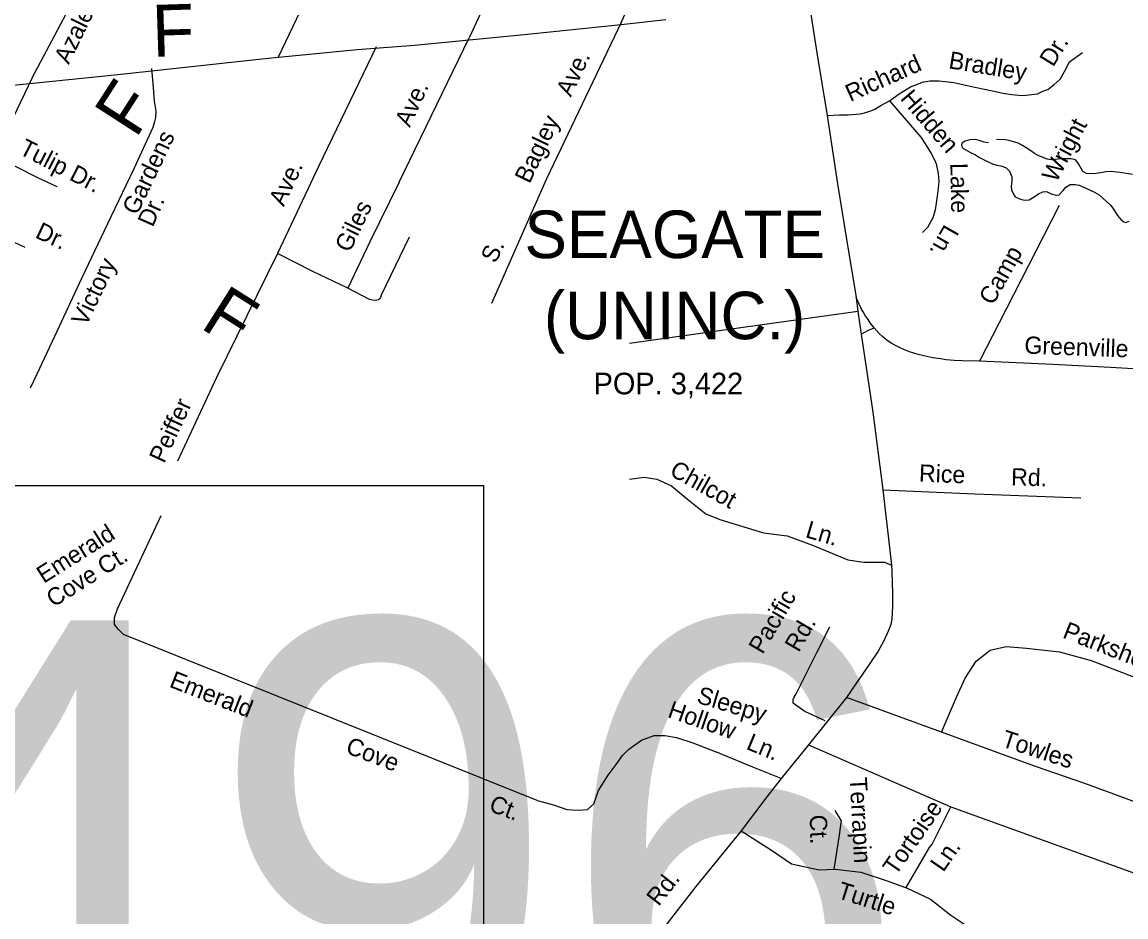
# Model space of a CAD drawing. Extents: x 1945482 to 2853149, y 66427 to 1015778.
# Drawn here: x 2348719 to 2352907, y 165994 to 169389 of the extents above; entities that cross this region are included whole.
import ezdxf

# ---------------------------------------------------------------- set-up
doc = ezdxf.new("R2010")
doc.units = 0
for name, color, linetype in [('Old_Level_10', 7, 'Continuous'), ('Old_Level_22', 7, 'Continuous'), ('Old_Level_28', 7, 'Continuous'), ('Old_Level_3', 7, 'Continuous'), ('Old_Level_35', 7, 'Continuous'), ('Old_Level_60', 7, 'Continuous'), ('Old_Level_9', 7, 'Continuous')]:
    doc.layers.add(name, color=color, linetype=linetype)

msp = doc.modelspace()

# ---------------------------------------------------------------- linework, layer by layer
at = {"layer": 'Old_Level_28'}
msp.add_lwpolyline([(2344712, 168758.9), (2345004.6, 168787.5), (2345758.8, 168858.9), (2346484.3, 168930.3), (2346936.4, 168973.1), (2347393.1, 169023.1), (2347976, 169082.6), (2348399.4, 169120.7), (2349082.2, 169189.8), (2349653.2, 169251.7), (2349991, 169285), (2350207.5, 169301.6), (2350623.8, 169342.1), (2350992.5, 169380.2), (2351161.4, 169399.2)], dxfattribs=at)
at = {"layer": 'Old_Level_3'}
msp.add_lwpolyline([(2350469.6, 164712.1), (2343633, 164712.1), (2343633, 167630.7), (2350469.6, 167630.7), (2350469.6, 164712.1)], dxfattribs=at)
at = {"layer": 'Old_Level_35'}
msp.add_line((2348757, 169177.1), (2348614.8, 168881.3), dxfattribs=at)
for points in [[(2350542.8, 170138.8), (2350550, 170072.8), (2350564, 169976.5), (2350576.5, 169888.5), (2350582.1, 169828.5), (2350587.7, 169786.6), (2350589.1, 169757.3), (2350587.7, 169730.8), (2350583.5, 169705.7), (2350577.9, 169683.3), (2350568.2, 169647), (2350555.6, 169612.1), (2350534.7, 169564.7), (2350490, 169486.5), (2350449.6, 169402.7), (2350415.4, 169330)], [(2350991.7, 169387.7), (2351181.6, 169797.3), (2351361.3, 170156.5)], [(2350089.5, 170090.1), (2349897.3, 169688.3), (2349690.3, 169256.1)], [(2351664.1, 169590.2), (2351687.7, 169549.1), (2351692.1, 169537.5), (2351694.4, 169527.4), (2351697, 169513.4), (2351705, 169459.9), (2351734.4, 169273), (2351772.9, 169034.7)], [(2348757, 169177.1), (2348886.4, 169420.9)], [(2350991.7, 169387.7), (2350709, 168794.2), (2350654.4, 168671.2), (2350499.6, 168321.9)], [(2350149.2, 168781.9), (2350415.4, 169330)], [(2350062.9, 169294.8), (2349844.8, 168844), (2349687.9, 168511.6), (2349456.5, 168040.3), (2349309.4, 167723.9)], [(2352010.2, 169090.4), (2352046.4, 169116.7), (2352072.6, 169133.2), (2352089, 169143), (2352105.5, 169149.6), (2352121.9, 169156.2), (2352138.3, 169162.7), (2352164.5, 169166), (2352197.4, 169166), (2352221.2, 169163.6), (2352254, 169160.3), (2352315.6, 169146.3), (2352364, 169135.6), (2352407.5, 169126.6), (2352440.3, 169120), (2352474, 169114.3), (2352512.6, 169110.2), (2352538.8, 169113.4), (2352571.7, 169116.7), (2352591.4, 169126.6), (2352611.1, 169133.2), (2352634, 169152.9), (2352657, 169172.6), (2352673.4, 169202.2), (2352693.1, 169238.3), (2352742.4, 169274.4)], [(2349209.9, 169213.1), (2349216.6, 169141.2), (2349220.7, 169089.5), (2349226.4, 169051.6), (2349225.4, 169027.6), (2349221.8, 169011.4), (2349214.8, 168989.1), (2349142.9, 168832.3), (2349056.2, 168650.7), (2348945.4, 168416.2), (2348842.1, 168196.2), (2348775.6, 168053.4), (2348749.7, 168000.2)], [(2351772.9, 169034.7), (2351819.8, 169037.9), (2351852.6, 169037.9), (2351898.6, 169041.2), (2351915, 169044.4), (2351934.7, 169051), (2351951.1, 169057.6), (2351976.6, 169073.2), (2352010.2, 169090.4)], [(2352010.2, 169090.4), (2352128.4, 168952.4), (2352148.1, 168922.9), (2352167.8, 168890), (2352180.1, 168866.2), (2352186.7, 168851.4), (2352194.1, 168814.4), (2352197.4, 168784.9), (2352194.1, 168758.6), (2352190.8, 168729), (2352187.5, 168702.7), (2352183.4, 168677.3), (2352174.4, 168646.9), (2352153.9, 168609.9), (2352135, 168591)], [(2351772.9, 169034.7), (2351812.2, 168775.9), (2351846.4, 168565.2), (2351883.4, 168344.5)], [(2348614.8, 168881.3), (2348777.9, 168799.8), (2348851.2, 168765.8)], [(2350149.2, 168781.9), (2350038.4, 168555.7), (2349955.1, 168380.1)], [(2352653.7, 168693), (2352592.4, 168574.7), (2352425.5, 168247.8), (2352351.2, 168102.7)], [(2348494, 168650.4), (2348657.1, 168568.9), (2348730.4, 168534.9)], [(2350187.6, 168573.4), (2350082.1, 168353.3), (2350078.5, 168344.9), (2350074.8, 168338.8), (2350071.1, 168334.8), (2350059, 168332.3), (2350049.1, 168333.9), (2350036.8, 168337.3), (2349955.1, 168380.1)], [(2349955.1, 168380.1), (2349822.6, 168443.1), (2349687.9, 168511.6)], [(2351883.4, 168344.5), (2351889.5, 168290.6), (2351902.7, 168205.1), (2351946.6, 167908.8), (2351972.8, 167703.7), (2351984.2, 167614.3)], [(2352976.6, 168071.7), (2352848.4, 168078.4), (2352629.7, 168089.8), (2352351.2, 168102.7), (2352285.1, 168104.4), (2352254.9, 168105.2), (2352224.9, 168107.9), (2352202.8, 168111), (2352174.4, 168115.7), (2352140.3, 168122.6), (2352118.1, 168127.6), (2352085.5, 168138.5), (2352067.2, 168145.6), (2352050.8, 168152.9), (2352032.7, 168162.3), (2352016.3, 168171.5), (2351999.7, 168183), (2351985.2, 168194.6), (2351970.9, 168207.8), (2351952, 168229), (2351937.1, 168248.5), (2351928.7, 168260.3), (2351917.9, 168275.9), (2351909.5, 168289.4), (2351901, 168305.1), (2351883.4, 168344.5)], [(2351889.5, 168290.6), (2351445.9, 168229), (2351023.8, 168170.3)], [(2351902.7, 168205.1), (2351930.3, 168220.3), (2351952, 168229)], [(2351024.1, 167654.5), (2351079.7, 167662.9), (2351126.9, 167654.5), (2351182.4, 167629.5), (2351243.5, 167579.5), (2351312.9, 167523.9), (2351365.7, 167501.7), (2351532.3, 167451.7), (2351621.1, 167440.6), (2351718.3, 167404.5), (2351851.6, 167348.9), (2351912.7, 167340.6), (2351990.4, 167340.6), (2352017.5, 167329.4)], [(2351984.2, 167614.3), (2352005.6, 167429), (2352017.5, 167329.4), (2352018.4, 167305.3), (2352020.1, 167263.5), (2352021.8, 167219.6), (2352021.7, 167173.6), (2352018.9, 167123.9), (2352018, 167117.4), (2352014.6, 167103.1), (2352005.4, 167078.8), (2351988.8, 167042), (2351966.4, 167003.1), (2351932.3, 166951.8), (2351885.2, 166882), (2351847.3, 166826.4), (2351702.3, 166647.1)], [(2351984.2, 167614.3), (2352333, 167599.8), (2352735.7, 167583.9)], [(2350673.6, 166436.5), (2349104.4, 167065.6), (2349085.6, 167084.4), (2349070.5, 167103.2), (2349070.5, 167129.6), (2349081.8, 167163.4), (2349247.3, 167517.3)], [(2351765.8, 166738.4), (2351689.2, 166774.1), (2351654.2, 166797.1), (2351644, 166804.7), (2351644, 166818.8), (2351647.8, 166827.7), (2351655.4, 166840.5), (2351734.5, 166997.5), (2351783, 167094.5)], [(2352206.7, 166694.6), (2352263.7, 166828.2), (2352297, 166900.4), (2352338.6, 166964.3), (2352391.4, 167006), (2352452.5, 167019.9), (2352530.2, 167014.3), (2352655.2, 167000.4), (2352774.6, 166967.1), (2353974.1, 166505.9), (2354018.5, 166461.4), (2354032.4, 166397.5), (2354032.4, 166375.3)], [(2353598.4, 166187.9), (2353585, 166193.1), (2353386.1, 166269.3), (2353160.7, 166348.3), (2352908.9, 166442.4), (2352750.7, 166500.1), (2352564, 166564.6), (2352206.7, 166694.6), (2351847.3, 166826.4)], [(2350673.6, 166436.5), (2350735, 166419.5), (2350786.1, 166402.4), (2350830.4, 166399), (2350864.5, 166402.4), (2350888.4, 166422.9), (2350905.4, 166474.1), (2350942.9, 166532), (2350973.6, 166573), (2350997.4, 166607.1), (2351021.3, 166631), (2351069, 166665.1), (2351116.7, 166682.1), (2351157.6, 166682.1), (2351201.9, 166675.3), (2351263.3, 166654.8), (2351354.6, 166618.8)], [(2351599.3, 166519.5), (2351491.6, 166562.7), (2351375.7, 166610.5), (2351354.6, 166618.8)], [(2351702.3, 166647.1), (2351599.3, 166519.5)], [(2351702.3, 166647.1), (2352243.1, 166411.9), (2352998.3, 166138.4)], [(2351599.3, 166519.5), (2351544.2, 166450.4), (2351447.2, 166320.5), (2351275.4, 166109.6), (2351121.4, 165911.5), (2351001.4, 165760.7), (2350892.6, 165624.1), (2350848.7, 165570.5)], [(2352172.1, 166270.7), (2352243.1, 166411.9)], [(2351800.1, 166175.6), (2351819.8, 166304.3), (2351823.6, 166334), (2351827.5, 166358.5), (2351804.3, 166398.5)], [(2351447.2, 166320.5), (2351562.8, 166248), (2351637.8, 166195.2), (2351743.3, 166173), (2351804.4, 166175.8), (2351901.6, 166164.6), (2352001.5, 166131.3), (2352076.5, 166103.5), (2352165.4, 166061.8), (2352243.1, 166000.7), (2352326.4, 165945.1), (2352415.3, 165906.2), (2352551.3, 165861.8), (2352684.6, 165850.7), (2352787.3, 165853.4), (2352851.2, 165761.7), (2352912.3, 165703.4), (2353003.9, 165650.6)], [(2352072.6, 166105.3), (2352162, 166257.1), (2352172.1, 166270.7)]]:
    msp.add_lwpolyline(points, dxfattribs=at)
at = {"layer": 'Old_Level_60'}
for points in [[(2352385.5, 168931.4), (2352369.2, 168933.7), (2352350, 168940), (2352334.7, 168943.1), (2352315, 168942.9), (2352296.7, 168938), (2352283.7, 168930), (2352282.5, 168920.4), (2352288.5, 168910.4), (2352317.2, 168894.7), (2352336.7, 168885.1), (2352351.7, 168875.3), (2352384.2, 168859), (2352400.2, 168851.5), (2352417.5, 168846.5), (2352437.2, 168842.2), (2352452, 168836.8), (2352465, 168823.1), (2352474, 168802), (2352474.5, 168785.6), (2352472, 168767), (2352472.2, 168753.3), (2352480.5, 168736.6), (2352486.7, 168726.8), (2352502.7, 168718.4), (2352520.7, 168713.2), (2352540, 168715.1), (2352558.7, 168725.6), (2352575.5, 168737.6), (2352591, 168744.7), (2352605.7, 168746.9), (2352623.7, 168738.1), (2352642.7, 168732.6), (2352653.5, 168734.3), (2352668.5, 168749.8), (2352678.7, 168762.3), (2352695.5, 168772.4), (2352714, 168773.6), (2352729.2, 168770), (2352749.2, 168762), (2352787.5, 168744.5), (2352805, 168733.3), (2352847.7, 168695.2), (2352857.7, 168683.4), (2352874.7, 168656), (2352887, 168640.8), (2352899.2, 168630.9), (2352905.2, 168628.6), (2352918.5, 168633.3)], [(2352932.3, 168810.5), (2352885, 168818.1), (2352847.8, 168822.2), (2352830.5, 168821.5), (2352811.8, 168817.6), (2352794, 168814.8), (2352778.5, 168813.3), (2352757.8, 168814.7), (2352743.5, 168821.9), (2352726, 168853.9), (2352716, 168866.3), (2352699.5, 168870.1), (2352682.3, 168870.8), (2352663.5, 168870), (2352622.8, 168866.2), (2352608, 168868.6), (2352573.8, 168882.6), (2352560.5, 168890.6), (2352546, 168901.1), (2352527.8, 168912.1), (2352514.3, 168921.3), (2352498.5, 168929.5), (2352467.3, 168939.1), (2352450.5, 168942.5), (2352415.5, 168943.4)]]:
    msp.add_lwpolyline(points, dxfattribs=at)

# ---------------------------------------------------------------- texts
at = {"layer": 'Old_Level_10'}
for s, rotation, p in [('Azalea', 64.0336, (2348896.6, 169226)), ('Dr.', 58.3938, (2352630.6, 169216)), ('Ave.', 64.526, (2350801.3, 169102.4)), ('Richard', 23.9655, (2351861, 169085.5)), ('Bradley', 350.7118, (2352231.5, 169214.2)), ('Ave.', 65.2669, (2350190.1, 168986.8)), ('Hidden', 310.5794, (2352047.8, 169097.9)), ('Bagley', 64.526, (2350644.4, 168773.2)), ('Wright', 62.0241, (2352642.6, 168777.1)), ('Gardens', 64.4765, (2349155.7, 168653.6)), ('Tulip Dr.', 332.7981, (2348703.7, 168891)), ('Ave.', 64.6157, (2349711.8, 168686.4)), ('Lake', 270.9628, (2352240.9, 168854)), ('Dr.', 66.09, (2349214.9, 168608.3)), ('Giles', 64.1868, (2349962, 168511.6)), ('Dr.', 335.1114, (2348765.4, 168572.9)), ('Ln.', 240.493, (2352219.1, 168625.2)), ('S.', 64.0916, (2350515.5, 168470.7)), ('Camp', 60.8053, (2352402.6, 168311.7)), ('Victory', 64.4764, (2348962.6, 168232)), ('Greenville', 357.8312, (2352520.6, 168131.7)), ('Peiffer', 65.1296, (2349258.2, 167711.8)), ('Chilcot', 330.7513, (2351171.5, 167672.4)), ('Rice', 357.8379, (2352120.8, 167645.7)), ('Rd.', 358.4699, (2352470.4, 167631.4)), ('Ln.', 343.6639, (2351687.5, 167435.5)), ('Emerald', 32.2331, (2348801.4, 167257.7)), ('Cove Ct.', 32.2331, (2348838.1, 167167.2)), ('Pacific ', 59.7861, (2351528.2, 166987.9)), ('Rd.', 59.7861, (2351665.2, 166995)), ('Parkshore', 338.5295, (2352662.9, 167055)), ('Emerald', 338.6091, (2349274.3, 166868.2)), ('Sleepy', 343.2347, (2351275, 166807.7)), ('Hollow', 340.908, (2351164.6, 166753.4)), ('Towles', 341.9597, (2352430.5, 166642.3)), ('Cove', 338.9434, (2349942.8, 166617.8)), ('Ln.', 337.6831, (2351462.7, 166632.3)), ('Terrapin', 273.1337, (2351858.5, 166522.5)), ('Ct.', 339.587, (2350486.5, 166397.4)), ('Tortoise', 55.1976, (2352033.5, 166148.1)), ('Ct.', 271.221, (2351707.4, 166381.5)), ('Ln.', 55.1976, (2352213.7, 166161.2)), ('Rd.', 51.8505, (2351134.2, 166031.8)), ('Turtle', 342.3841, (2351807.8, 166066.9))]:
    msp.add_text(s, height=65.62, rotation=rotation, dxfattribs=at).set_placement(p)
at = {"layer": 'Old_Level_22'}
for rotation, p in [(1.7916, (2349214.8, 169257.2)), (57.18, (2349150.3, 168943.8)), (327.7161, (2349390.2, 168231.3))]:
    msp.add_text('F', height=196.8, rotation=rotation, dxfattribs=at).set_placement(p)
at = {"layer": 'Old_Level_3'}
msp.add_text('B-3496', height=1788.88, dxfattribs=at).set_placement((2344372.4, 165330))
at = {"layer": 'Old_Level_9'}
for s, height, p in [('SEAGATE', 180.45, (2350625.3, 168493.7)), ('(UNINC.)', 180.45, (2350698.8, 168185.9)), ('POP. 3,422', 82.02, (2350887.5, 167976.9))]:
    msp.add_text(s, height=height, dxfattribs=at).set_placement(p)

doc.saveas('drawing.dxf')
